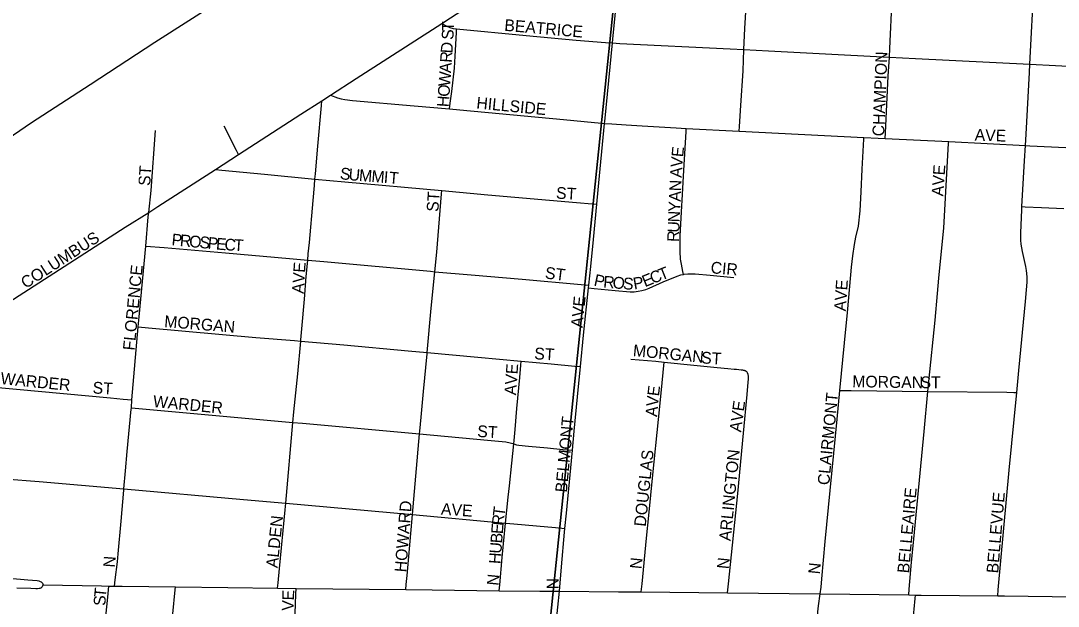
# Model space of a CAD drawing. Extents: x 1410790 to 1770854, y 566777 to 831614.
# Drawn here: x 1607334 to 1611737, y 703004 to 705491 of the extents above; entities that cross this region are included whole.
import ezdxf

# ---------------------------------------------------------------- set-up
doc = ezdxf.new("R2010")
doc.units = 0
for name, color, linetype in [('GM_X_City_Street', 7, 'Continuous'), ('GM_X_City_Street_Text', 7, 'Continuous'), ('GM_X_Rail_Line', 7, 'Continuous'), ('GM_X_Section', 7, 'Continuous'), ('GM_X_State_Route', 7, 'Continuous'), ('GM_X_US_Route', 7, 'Continuous')]:
    doc.layers.add(name, color=color, linetype=linetype)

msp = doc.modelspace()

# ---------------------------------------------------------------- linework, layer by layer
at = {"layer": 'GM_X_City_Street'}
for points in [[(1609120.4, 705478.9), (1609157.7, 705503.1), (1609433.7, 705683.3), (1609765.4, 705894.2), (1609902.7, 705982.3)], [(1609845.2, 705396.2), (1609846.6, 705412.4), (1609870.9, 705656.9), (1609873.8, 705685.7), (1609879.1, 705738), (1609879.8, 705748.1)], [(1610403.1, 705368.1), (1610407.3, 705458), (1610422.3, 705718.8)], [(1611020, 705336.6), (1611021.7, 705372.6), (1611032, 705585.9), (1611036.9, 705686.3)], [(1611616.6, 705306.1), (1611634.4, 705655.4)], [(1608647.9, 705174.2), (1608756.8, 705244.8), (1609120.4, 705478.9)], [(1609120.4, 705478.9), (1609141.8, 705468.2), (1609154.3, 705461.9), (1609169.3, 705458.3), (1609183.2, 705456.6)], [(1609152.8, 705116.3), (1609156.1, 705140.3), (1609163, 705189.6), (1609174, 705289.4), (1609177.2, 705340.1), (1609182.3, 705441.3), (1609183.2, 705456.6)], [(1609183.2, 705456.6), (1609478, 705428.1), (1609690.5, 705408.7), (1609815.6, 705398), (1609845.2, 705396.2)], [(1609811.3, 705054.9), (1609812, 705062.9), (1609829.9, 705236.2), (1609845.2, 705396.2)], [(1609845.2, 705396.2), (1609876.5, 705394.4), (1610344, 705371.2), (1610403.1, 705368.1)], [(1610382.6, 705022), (1610384, 705042.1), (1610390, 705130.4), (1610399, 705277.8), (1610403.1, 705368.1)], [(1610403.1, 705368.1), (1610507.7, 705362.4), (1610830, 705346.2), (1611020, 705336.6)], [(1611001.9, 704990.6), (1611003.1, 705014.2), (1611015.6, 705254.8), (1611020, 705336.6)], [(1611020, 705336.6), (1611130.7, 705330.7), (1611616.6, 705306.1)], [(1611597.6, 704961), (1611600.6, 705009.1), (1611614.6, 705270.6), (1611616.6, 705306.1)], [(1611616.6, 705306.1), (1611834.7, 705295), (1612359, 705266.7), (1612534.4, 705257.1), (1612554.9, 705256)], [(1608611.4, 705150.6), (1608647.9, 705174.2)], [(1608647.9, 705174.2), (1608677.5, 705163.9), (1608692.9, 705158.5), (1608709, 705155.5), (1608741.5, 705151.4), (1609003.3, 705129.7), (1609152.8, 705116.3)], [(1608257.7, 704922.3), (1608523, 705093.3), (1608611.4, 705150.6)], [(1608582.3, 704818.2), (1608584.3, 704840.4), (1608594.4, 704957.8), (1608609.6, 705130), (1608611.4, 705150.6)], [(1609152.8, 705116.3), (1609197.4, 705112.1), (1609637.3, 705070.7), (1609725.4, 705062.1), (1609798.4, 705056), (1609811.3, 705054.9)], [(1608257.7, 704922.3), (1608249.2, 704939.3), (1608234, 704969.4), (1608217.6, 705002.4), (1608196.3, 705043.3)], [(1609778.6, 704711.2), (1609784.7, 704773), (1609811.3, 705054.9)], [(1609811.3, 705054.9), (1609842.8, 705052.2), (1609902.8, 705048.1), (1609970.9, 705044.1), (1610114.8, 705035.5), (1610158.2, 705033.3)], [(1607876.7, 704676.8), (1607886.7, 704769.6), (1607905.8, 705024)], [(1610146.6, 704413.6), (1610144.2, 704425.1), (1610137.5, 704457.2), (1610134.1, 704478.7), (1610131.7, 704511), (1610132.2, 704576.5), (1610147.4, 704854.9), (1610157.3, 705020.2), (1610158.2, 705033.3)], [(1610158.2, 705033.3), (1610382.6, 705022)], [(1610382.6, 705022), (1610912, 704994.9)], [(1610809.9, 703920.7), (1610829.4, 704122.5), (1610842.4, 704251.8), (1610852.7, 704363.8), (1610859.7, 704444), (1610864.4, 704492.3), (1610871.5, 704540.2), (1610877.9, 704571.8), (1610888.9, 704618.6), (1610895.7, 704682.9), (1610899.8, 704763.6), (1610904.6, 704861), (1610911.6, 704987.9), (1610912, 704994.9)], [(1610912, 704994.9), (1610972.8, 704992), (1611001.9, 704990.6)], [(1611001.9, 704990.6), (1611272.1, 704977.2)], [(1611183.6, 703916.5), (1611187.3, 703957.9), (1611214.1, 704218.6), (1611224.5, 704332.7), (1611230.2, 704398), (1611241.7, 704511.8), (1611250.8, 704609.4), (1611271.7, 704970.7), (1611272.1, 704977.2)], [(1611272.1, 704977.2), (1611597.6, 704961)], [(1611582.8, 704701.6), (1611584.8, 704749.2), (1611593.5, 704895.1), (1611597.6, 704961)], [(1611597.6, 704961), (1611616.6, 704960.1), (1612011.7, 704940.7), (1612228.2, 704929.1), (1612390.6, 704921.1), (1612499.1, 704915.5), (1612536.7, 704913.8)], [(1608159.8, 704859.2), (1608257.7, 704922.3)], [(1607876.7, 704676.8), (1607915.6, 704701.8), (1608159.8, 704859.2)], [(1608159.8, 704859.2), (1608187.5, 704856.6), (1608367.6, 704838.7), (1608582.3, 704818.2)], [(1608551.7, 704474), (1608554.1, 704500.5), (1608558.5, 704548.7), (1608574.2, 704726.6), (1608579.9, 704791.6), (1608582.3, 704818.2)], [(1608582.3, 704818.2), (1608708.5, 704806.4), (1609120.6, 704769.4)], [(1609091, 704424.9), (1609099.2, 704508.5), (1609119.5, 704756.1), (1609120.6, 704769.4)], [(1609120.6, 704769.4), (1609316, 704751.8), (1609691.8, 704718.6), (1609758.4, 704713.1), (1609778.6, 704711.2)], [(1609744.5, 704367.8), (1609753, 704447.3), (1609763.9, 704561.2), (1609778.6, 704711.2)], [(1611560.7, 703911.5), (1611569.7, 704005.8), (1611597.8, 704299), (1611602.3, 704347.9), (1611604.3, 704380.9), (1611604.9, 704402.8), (1611602.3, 704430.5), (1611599.7, 704447), (1611584.8, 704510.6), (1611579.4, 704542.3), (1611578.1, 704558.2), (1611577.9, 704590.5), (1611582.3, 704687.7), (1611582.8, 704701.6)], [(1611582.8, 704701.6), (1611596.8, 704700.9), (1611666.1, 704697.2), (1611760.3, 704693.3)], [(1607174.5, 704225.9), (1607237.8, 704267.8), (1607777.3, 704613.3), (1607876.7, 704676.8)], [(1607864.5, 704532.6), (1607874.7, 704658.4), (1607876.7, 704676.8)], [(1607832.5, 704190.5), (1607836.2, 704232.7), (1607864.5, 704532.6)], [(1607864.5, 704532.6), (1607942.4, 704527.7), (1608202.5, 704505), (1608474.8, 704480.8), (1608551.7, 704474)], [(1608522.4, 704130.1), (1608522.7, 704135.1), (1608527.1, 704182.7), (1608537.4, 704308.8), (1608545.4, 704404.9), (1608551.7, 704474)], [(1608551.7, 704474), (1608619.9, 704467.7), (1609072, 704426.8), (1609091, 704424.9)], [(1609058.5, 704081.7), (1609075.6, 704270.5), (1609091, 704424.9)], [(1609091, 704424.9), (1609244.7, 704412), (1609461.2, 704392.5), (1609711.6, 704370.1), (1609744.5, 704367.8)], [(1609743.4, 704356), (1609767.3, 704353.6), (1609855.7, 704344.7), (1609920.6, 704338.7), (1609937.3, 704339.4), (1609953.7, 704341.5), (1609969.9, 704344.7), (1609986, 704349), (1610001.2, 704354.9), (1610060.3, 704381.4), (1610119.5, 704406.5), (1610134.5, 704411.1), (1610146.6, 704413.6)], [(1610146.6, 704413.6), (1610149.8, 704414.3), (1610165.3, 704416), (1610196.5, 704416.1), (1610260.2, 704410.5), (1610360.2, 704399.6)], [(1609709.2, 704021.9), (1609722, 704154.7), (1609743.4, 704356)], [(1609743.4, 704356), (1609744.5, 704367.8)], [(1607805.8, 703880), (1607832.5, 704190.5)], [(1607832.5, 704190.5), (1607875.7, 704186.6), (1608331.8, 704145.9), (1608495, 704132.4), (1608522.4, 704130.1)], [(1608488.9, 703784.7), (1608492.9, 703830), (1608509, 703990.9), (1608522.4, 704130.1)], [(1608522.4, 704130.1), (1608704.7, 704113.7), (1608978, 704089.3), (1609058.5, 704081.7)], [(1609025.9, 703735.7), (1609026.9, 703747.4), (1609032.4, 703807.1), (1609042.4, 703915.7), (1609058, 704076.7), (1609058.5, 704081.7)], [(1609058.5, 704081.7), (1609273, 704061.9), (1609457.4, 704045.3)], [(1609426, 703694.4), (1609427.3, 703707.7), (1609431.4, 703754.6), (1609439.4, 703844.4), (1609451.1, 703976.2), (1609455.9, 704028.5), (1609457.4, 704045.3)], [(1609457.4, 704045.3), (1609585.3, 704033.8), (1609684.8, 704024.2), (1609709.2, 704021.9)], [(1609923, 704053.6), (1610028.7, 704044.3), (1610064.2, 704040.3)], [(1609967.2, 703064.6), (1609970.5, 703099.9), (1609988.9, 703292.9), (1609998.6, 703389.4), (1610016.6, 703561.5), (1610040.7, 703797.5), (1610051.3, 703908.4), (1610064.2, 704040.3)], [(1610064.2, 704040.3), (1610189.7, 704028.2), (1610289.8, 704018.6), (1610335, 704014.2), (1610361.1, 704011.6), (1610370.8, 704010.5), (1610391.4, 704008.2), (1610396.2, 704007.7), (1610399.2, 704007.2), (1610402, 704006.7), (1610403.6, 704006.2), (1610405.5, 704005.7), (1610406.8, 704005.3), (1610407.8, 704004.8), (1610409.5, 704004), (1610410.5, 704003.5), (1610411.5, 704002.8), (1610412.6, 704001.9), (1610413.6, 704001), (1610415.1, 703999.2), (1610416.4, 703997.6)], [(1609675.4, 703666.4), (1609682.8, 703747), (1609697.1, 703893.5), (1609709.2, 704021.9)], [(1610333.4, 703060.6), (1610337.4, 703099.3), (1610376.7, 703482.4), (1610401.3, 703739.4), (1610417.1, 703903.1), (1610420, 703939.4), (1610422, 703969.7), (1610422, 703974.8), (1610421.9, 703979.1), (1610421.8, 703981.3), (1610421.6, 703983.2), (1610421.3, 703985.7), (1610420.9, 703987.8), (1610420.4, 703989.5), (1610420, 703990.9), (1610419.4, 703992.4), (1610418.4, 703994.4), (1610417.5, 703995.9), (1610416.4, 703997.6)], [(1607151.3, 703940.6), (1607173, 703938.7), (1607316.3, 703926.1), (1607714.6, 703888.6), (1607768.3, 703883.6), (1607805.8, 703880)], [(1610726.6, 703056.4), (1610730.9, 703085.3), (1610733.2, 703121), (1610748.1, 703279.1), (1610798.1, 703799.3), (1610809.9, 703920.7)], [(1610809.9, 703920.7), (1610824.4, 703920.6), (1610857.7, 703920.3), (1611183.6, 703916.5)], [(1611102.2, 703052), (1611104.3, 703076.5), (1611114.6, 703191.5), (1611124.4, 703289.2), (1611168.3, 703745.8), (1611183.6, 703916.5)], [(1611183.6, 703916.5), (1611518.9, 703912.6), (1611548.4, 703911.8), (1611560.7, 703911.5)], [(1611480.1, 703048), (1611482.4, 703073.2), (1611529.1, 703582.2), (1611560.7, 703911.5)], [(1607771.6, 703502.1), (1607778.6, 703579.5), (1607785.4, 703661.5), (1607802.6, 703840.8), (1607803.1, 703847.1)], [(1607803.1, 703847.1), (1607805.8, 703880)], [(1607803.1, 703847.1), (1607819.6, 703845.6), (1608488.9, 703784.7)], [(1608458.7, 703442), (1608488.9, 703784.7)], [(1608488.9, 703784.7), (1608529, 703781), (1609025.9, 703735.7)], [(1608996.4, 703393.2), (1609011.1, 703555.9), (1609025.9, 703735.7)], [(1609025.9, 703735.7), (1609314.1, 703709.6), (1609392.7, 703701.9), (1609411.3, 703698.6), (1609422, 703695.9), (1609426, 703694.4)], [(1609391.2, 703357.4), (1609401.8, 703467.2), (1609408, 703515.5), (1609417.3, 703612.3), (1609426, 703694.4)], [(1609426, 703694.4), (1609438, 703689.9), (1609447.1, 703688), (1609489.1, 703683.5), (1609569.7, 703676.6), (1609633.8, 703670.4), (1609675.4, 703666.4)], [(1609643.3, 703334.6), (1609649.5, 703398.7), (1609668.5, 703592.2), (1609675.4, 703666.4)], [(1607118.5, 703557), (1607412.2, 703534.1), (1607771.6, 703502.1)], [(1607731.3, 703089.3), (1607734.6, 703116.4), (1607743.9, 703193.1), (1607747.1, 703226.8), (1607759.8, 703366), (1607771.2, 703497.4), (1607771.6, 703502.1)], [(1607771.6, 703502.1), (1608279.4, 703456.8), (1608458.7, 703442)], [(1608423.9, 703081), (1608426, 703103.4), (1608431.9, 703164.1), (1608455.5, 703413.6), (1608458.7, 703442)], [(1608458.7, 703442), (1608996.4, 703393.2)], [(1608967.4, 703074.8), (1608969.5, 703097), (1608973, 703134), (1608996.4, 703393.2)], [(1608996.4, 703393.2), (1609391.2, 703357.4)], [(1609364.3, 703070), (1609366.6, 703095.3), (1609377.1, 703210.5), (1609391.2, 703357.4)], [(1609391.2, 703357.4), (1609393.3, 703357.2), (1609603.8, 703338.2), (1609643.3, 703334.6)], [(1609619.9, 703068), (1609628.3, 703171.3), (1609641.7, 703318.3), (1609643.3, 703334.6)], [(1607639.5, 702292.5), (1607641.9, 702318.4), (1607645.5, 702357.7), (1607648.9, 702400.9), (1607651.8, 702438.4), (1607654.7, 702482.8), (1607657.6, 702522.1), (1607660.3, 702561.8), (1607663.9, 702607.5), (1607671.4, 702694.6), (1607694.8, 702961), (1607703.2, 703042.1), (1607708.1, 703089.8)], [(1607965.4, 702812.6), (1607964.2, 702820.6), (1607965.2, 702833.8), (1607969.7, 702876.9), (1607981, 702985.6), (1607987.6, 703059.5), (1607990, 703086)], [(1608472.4, 702767.2), (1608477.8, 702777.7), (1608480.5, 702788.2), (1608485.2, 702833.6), (1608490.3, 702890.2), (1608497.8, 702974.9), (1608499.8, 703013.6), (1608501.8, 703055), (1608503.1, 703080.1)], [(1610692.4, 702416.9), (1610689, 702427.6), (1610685.1, 702443.7), (1610682.9, 702460.2), (1610682.7, 702476.8), (1610684.6, 702509.6), (1610687, 702542.4), (1610692.1, 702627.4), (1610700.6, 702754.4), (1610717.1, 702980.3), (1610719.5, 703005.7), (1610726.6, 703056.4)], [(1611073, 702430.6), (1611074.3, 702446.5), (1611081.8, 702530.9), (1611090.1, 702628.7), (1611096.8, 702696.8), (1611103.8, 702777.4), (1611110.9, 702856.1), (1611117.8, 702921.1), (1611124.8, 702991.7), (1611129.4, 703036.8), (1611130.8, 703051.7)]]:
    msp.add_lwpolyline(points, dxfattribs=at)
at = {"layer": 'GM_X_Rail_Line'}
msp.add_lwpolyline([(1606376.8, 704177.5), (1606574.1, 704379.9), (1606794.2, 704586.4), (1606934, 704712.2), (1607108.4, 704854), (1607224.9, 704953.7), (1607378.8, 705058.2), (1607628.7, 705219.5), (1607902.8, 705399.4), (1608577.9, 705832.1), (1608977.5, 706089), (1609603, 706492.7), (1609970, 706714.1), (1610400.7, 706989.6), (1610822.2, 707261.7)], dxfattribs=at)
at = {"layer": 'GM_X_Section'}
for points in [[(1604648.8, 708516.3), (1610104.6, 708025.3), (1609553.2, 702682.3), (1604192.4, 703233.9)], [(1610104.6, 708025.3), (1615479.9, 707495.5), (1615120.2, 702135.6), (1609553.2, 702682.3)]]:
    msp.add_lwpolyline(points, close=True, dxfattribs=at)
at = {"layer": 'GM_X_State_Route'}
msp.add_lwpolyline([(1609551.4, 702372.7), (1609581.9, 702661.5), (1609605.5, 702932.1), (1609619.9, 703068)], dxfattribs=at)
at = {"layer": 'GM_X_US_Route'}
for points in [[(1607284.7, 703123.1), (1607364.4, 703116.1), (1607403.5, 703113.2), (1607411.1, 703111.8), (1607416.6, 703109.7), (1607419.9, 703107.6), (1607421.8, 703106.2), (1607425.8, 703101.6), (1607428.8, 703095.1)], [(1607317, 703082.6), (1607376.2, 703080.4), (1607398.3, 703080), (1607404.9, 703079.9), (1607411.9, 703080.4), (1607415.4, 703081), (1607419.6, 703082.6), (1607422.8, 703085), (1607424.9, 703087.3), (1607426.8, 703090.2), (1607428.8, 703095.1)], [(1607428.8, 703095.1), (1607676.1, 703090.4), (1607708.1, 703089.8), (1607731.3, 703089.3)], [(1607731.3, 703089.3), (1607764.3, 703088.7), (1607990, 703086), (1608212, 703083.4), (1608423.9, 703081), (1608503.1, 703080.1), (1608967.4, 703074.8), (1609079.6, 703073.5), (1609364.3, 703070), (1609536.1, 703067.9), (1609619.9, 703068)], [(1609619.9, 703068), (1609870.5, 703065.7), (1609967.2, 703064.6), (1610333.4, 703060.6), (1610726.6, 703056.4)], [(1610726.6, 703056.4), (1611102.2, 703052), (1611130.8, 703051.7), (1611154.7, 703051.4), (1611480.1, 703048), (1611508.6, 703047.7), (1611810.8, 703043.5), (1612037.1, 703040.5), (1612112.6, 703039.5), (1612447.3, 703035.5), (1612781.5, 703032.8), (1613101.2, 703028.4), (1613275, 703026.1), (1613372.9, 703024.7)]]:
    msp.add_lwpolyline(points, dxfattribs=at)

# ---------------------------------------------------------------- texts
at = {"layer": 'GM_X_City_Street_Text'}
for s, rotation, p in [('T', 89.3928, (1609171.5, 705446.3)), ('BEATRICE', 354.9572, (1609384.5, 705448.1)), ('S', 86.8357, (1609169.4, 705408.7)), ('D', 86.1082, (1609165.5, 705350.9)), ('R', 86.0874, (1609162.8, 705311.3)), ('CHAMPION', 87.7115, (1610997.9, 704999)), ('A', 86.1082, (1609159.8, 705267.5)), ('W', 86.0963, (1609155.9, 705210.4)), ('O', 86.0841, (1609152.9, 705166.5)), ('H', 86.1059, (1609149.9, 705122.6)), ('HILLSIDE', 354.4717, (1609265.8, 705118.1)), ('AVE', 358.0261, (1611381.6, 704981.7)), ('E', 84.8031, (1610145, 704910.1)), ('V', 84.9876, (1610141.1, 704866.3)), ('ST', 86.4254, (1607882.7, 704788.1)), ('S', 352.3837, (1608686.1, 704818.8)), ('U', 355.1839, (1608723.6, 704813.8)), ('M', 355.5148, (1608767.8, 704810.1)), ('A', 86.6541, (1610138.6, 704822.8)), ('AVE', 86.0569, (1611248.7, 704744.2)), ('M', 355.5245, (1608820.5, 704806)), ('I', 355.542, (1608873.1, 704801.8)), ('T', 355.5154, (1608895, 704800.1)), ('ST', 356.4254, (1609604.3, 704735.4)), ('N', 87.5158, (1610136.1, 704765.8)), ('ST', 86.4254, (1609105.9, 704678.1)), ('A', 87.4858, (1610134.2, 704721.8)), ('Y', 87.5158, (1610132.3, 704677.9)), ('N', 87.4858, (1610130.3, 704633.9)), ('R', 87.4978, (1610126.7, 704550.4)), ('U', 87.5158, (1610128.4, 704589.9)), ('COLUMBUS', 32.8676, (1607354.6, 704351.1)), ('P', 354.6102, (1607972.2, 704537.3)), ('R', 354.6254, (1608007.3, 704534)), ('O', 354.6156, (1608046.7, 704530.3)), ('S', 354.6102, (1608090.5, 704526.2)), ('P', 354.6102, (1608125.5, 704522.8)), ('E', 354.8068, (1608160.8, 704519.5)), ('C', 356.0098, (1608197, 704516.3)), ('T', 356.5951, (1608237, 704513.5)), ('AVE', 86.0569, (1608533.9, 704330.6)), ('CIR', 355.0327, (1610260.1, 704418.5)), ('FLORENCE', 84.4469, (1607816.7, 704088.8)), ('ST', 352.8649, (1609556.5, 704396.5)), ('E', 22.3336, (1609982.9, 704358.5)), ('C', 21.7698, (1610015.3, 704371.9)), ('T', 21.7714, (1610052.1, 704386.6)), ('P', 347.7201, (1609763.1, 704366.6)), ('R', 355.092, (1609804.4, 704358.1)), ('O', 355.2064, (1609844, 704354.7)), ('S', 355.7595, (1609888.3, 704351)), ('P', 10.1602, (1609937.1, 704349.1)), ('AVE', 86.0494, (1610835.1, 704255.8)), ('AVE', 84.0969, (1609717.6, 704185.7)), ('MORGAN', 355.3884, (1607941.3, 704189.7)), ('MORGAN', 354.472, (1609930.2, 704066.5)), ('ST', 356.4254, (1609511.9, 704053.3)), ('ST', 356.4254, (1610220.3, 704035.7)), ('AVE', 86.0512, (1609435.9, 703899.1)), ('WARDER', 354.289, (1607246.2, 703947.7)), ('MORGAN', 359.0765, (1610862.3, 703934.5)), ('ST', 0, (1611152.5, 703930.1)), ('ST', 356.4126, (1607637.5, 703908.1)), ('E', 83.3732, (1610042.2, 703894.4)), ('WARDER', 354.2887, (1607893.1, 703850.9)), ('V', 84.857, (1610038.2, 703851)), ('CLAIRMONT', 84.4731, (1610764.7, 703516.8)), ('A', 84.8788, (1610034.3, 703807.1)), ('AVE', 82.4101, (1610390.8, 703741.6)), ('BELMONT', 84.8061, (1609651.5, 703485.8)), ('ST', 356.4118, (1609269.9, 703723.3)), ('DOUGLAS', 83.9864, (1609985.9, 703340.6)), ('ARLINGTON', 84.35, (1610346.7, 703279.3)), ('BELLEAIRE', 84.8056, (1611103.5, 703142.8)), ('HOWARD', 85.3882, (1608969.5, 703147.1)), ('BELLEVUE', 85.2358, (1611481.9, 703142.7)), ('AVE', 356.0494, (1609116, 703393.3)), ('T', 82.9326, (1609386.3, 703383.3)), ('ALDEN', 84.0519, (1608423.9, 703164.9)), ('R', 84.0139, (1609382.2, 703344.2)), ('E', 85.5971, (1609379.5, 703309.4)), ('B', 85.6739, (1609376.5, 703270)), ('U', 85.6786, (1609373.2, 703226.1)), ('N', 85.5803, (1607733.1, 703167.3)), ('H', 85.6901, (1609369.9, 703182.2)), ('N', 84.2926, (1609968.3, 703160.5)), ('N', 84.2926, (1610338, 703160.5)), ('N', 84.2926, (1610725.2, 703138.5)), ('N', 84.2926, (1609361.1, 703090.1)), ('N', 90, (1609616.3, 703075.9)), ('T', 84.2527, (1607694.2, 703039.4)), ('E', 88.4363, (1608493.2, 703028.4)), ('S', 88.7977, (1607693.5, 703005.3)), ('V', 87.8592, (1608491.5, 702983.9))]:
    msp.add_text(s, height=50, rotation=rotation, dxfattribs=at).set_placement(p)

doc.saveas('drawing.dxf')
